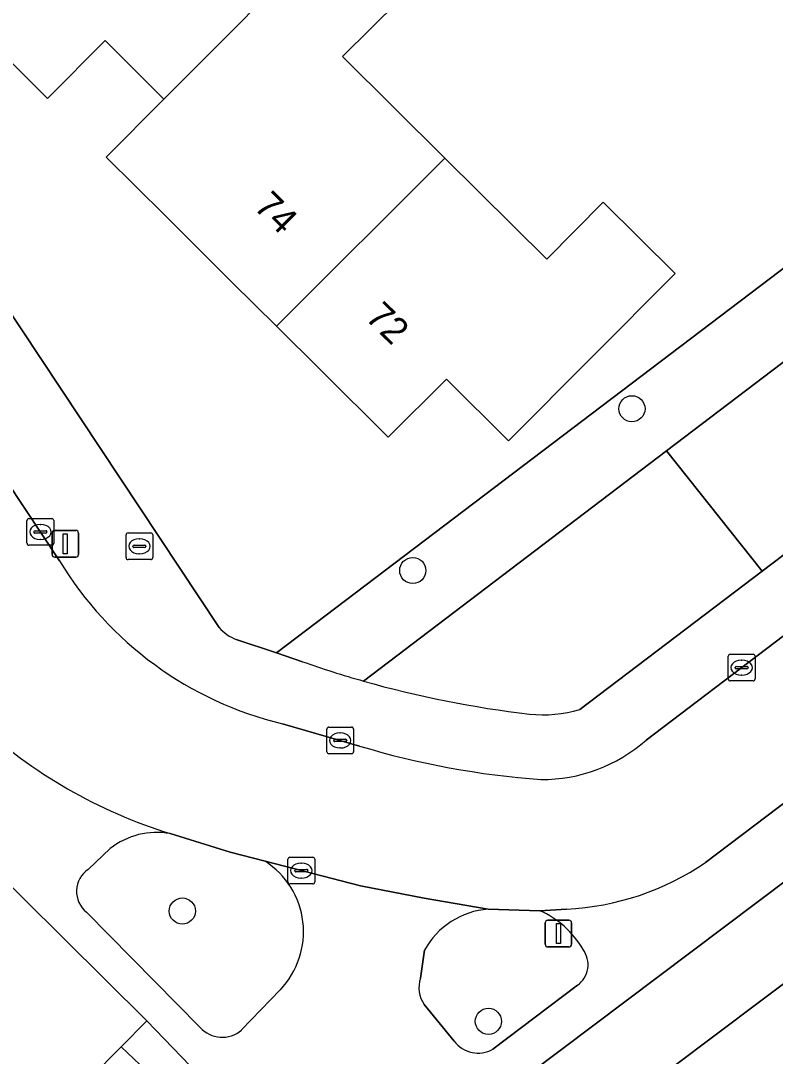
# Model space of a CAD drawing. Extents: x 157767 to 159172, y 387839 to 389425.
# Drawn here: x 158611.91 to 158640.16, y 388625.43 to 388664.2 of the extents above; entities that cross this region are included whole.
import ezdxf

# ---------------------------------------------------------------- set-up
doc = ezdxf.new("R2010")
doc.units = 0
for name, color, linetype in [('IMGEO_Boom', 7, 'Continuous'), ('IMGEO_Brandkraan', 7, 'Continuous'), ('IMGEO_Erf', 7, 'Continuous'), ('IMGEO_Groenvoorziening', 7, 'Continuous'), ('IMGEO_Kolk', 7, 'Continuous'), ('IMGEO_Lichtmast', 7, 'Continuous'), ('IMGEO_Pand', 7, 'Continuous'), ('IMGEO_Pand_nummerreeks', 7, 'Continuous'), ('IMGEO_Rijbaan_lokaal_open', 7, 'Continuous'), ('IMGEO_Verkeerseiland_open', 7, 'Continuous'), ('IMGEO_Voetpad_open', 7, 'Continuous')]:
    doc.layers.add(name, color=color, linetype=linetype)

msp = doc.modelspace()

# ---------------------------------------------------------------- linework, layer by layer
at = {"layer": 'IMGEO_Boom'}
for centre in [(158634.797, 388649.672), (158626.589, 388643.615), (158617.959, 388630.866), (158629.42, 388626.736)]:
    msp.add_circle(centre, 0.489, dxfattribs=at)
at = {"layer": 'IMGEO_Brandkraan'}
for p, q in [((158615.85, 388644.097), (158615.85, 388644.949)), ((158615.925, 388645.023), (158616.777, 388645.023)), ((158616.338, 388644.803), (158616.363, 388644.803)), ((158616.851, 388644.949), (158616.851, 388644.097)), ((158616.109, 388644.517), (158616.109, 388644.529)), ((158616.547, 388644.48), (158616.149, 388644.48)), ((158616.152, 388644.566), (158616.55, 388644.566)), ((158616.593, 388644.529), (158616.593, 388644.517)), ((158616.777, 388644.023), (158615.925, 388644.023)), ((158616.361, 388644.243), (158616.336, 388644.243))]:
    msp.add_line(p, q, dxfattribs=at)
for points in [[(158615.85, 388644.097), (158615.85, 388644.949)], [(158615.925, 388645.023), (158616.777, 388645.023)], [(158616.851, 388644.949), (158616.851, 388644.097)], [(158616.777, 388644.023), (158615.925, 388644.023)]]:
    msp.add_lwpolyline(points, dxfattribs=at)
for centre, radius, start, end in [((158615.927, 388644.947), 0.0765, 91.552, 178.448), ((158615.927, 388644.947), 0.0765, 91.552, 178.448), ((158616.775, 388644.947), 0.0765, 1.552, 88.448), ((158616.775, 388644.947), 0.0765, 1.552, 88.448), ((158616.149, 388644.526), 0.0403, 85.8775, 175.7526), ((158616.146, 388644.516), 0.0366, 178.938, 274.7102), ((158616.55, 388644.523), 0.043, 264.8664, 352.4533), ((158616.554, 388644.528), 0.0386, 1.7309, 96.639), ((158615.927, 388644.099), 0.0765, 181.552, 268.448), ((158615.927, 388644.099), 0.0765, 181.552, 268.448), ((158616.775, 388644.099), 0.0765, 271.552, 358.448), ((158616.775, 388644.099), 0.0765, 271.552, 358.448)]:
    msp.add_arc(centre, radius, start, end, dxfattribs=at)
for centre, major_axis, ratio, start_param, end_param in [((158616.337, 388644.523), (-0.387, 0.002), 0.722429, 4.712389, 7.853982), ((158616.362, 388644.523), (-0.39, 0.002), 0.717154, 1.570796, 4.712389)]:
    msp.add_ellipse(centre, major_axis=major_axis, ratio=ratio, start_param=start_param, end_param=end_param, dxfattribs=at)
at = {"layer": 'IMGEO_Erf'}
for points in [[(158614.097, 388710.83), (158602.961, 388699.609), (158597.592, 388694.201), (158589.669, 388686.22), (158619.337, 388641.484)], [(158619.981, 388641.034), (158621.48, 388640.53), (158644.014, 388657.617), (158640.655, 388662.076), (158652.705, 388674.246)], [(158626.09, 388664.973), (158623.962, 388662.859), (158627.791, 388659.059), (158631.603, 388655.276), (158633.714, 388657.406), (158636.413, 388654.731), (158630.177, 388648.467), (158627.853, 388650.782), (158625.673, 388648.611), (158623.159, 388651.105), (158621.486, 388652.764), (158619.831, 388654.405), (158617.324, 388656.892), (158615.104, 388659.094), (158617.27, 388661.267), (158615.065, 388663.466), (158612.911, 388661.291), (158610.409, 388663.769), (158608.719, 388665.443)], [(158593.635, 388603.535), (158615.673, 388625.787), (158616.629, 388626.752), (158607.313, 388635.978)], [(158644.937, 388597.854), (158640.834, 388602.654), (158643.528, 388604.957), (158646.203, 388607.244), (158650.306, 388602.444), (158654.588, 388605.976), (158650.448, 388610.788), (158653.102, 388613.072), (158658.709, 388617.895), (158658.012, 388618.705), (158649.287, 388630.622), (158645.526, 388635.741), (158629.742, 388623.864), (158623.757, 388619.36), (158603.355, 388604.007)], [(158611.179, 388606.166), (158616.169, 388609.909), (158621.214, 388613.693), (158626.25, 388617.471), (158631.339, 388621.289), (158636.304, 388625.013), (158641.281, 388628.746), (158646.589, 388632.728), (158649.589, 388628.728), (158652.626, 388624.68), (158647.367, 388620.735), (158642.401, 388617.011), (158637.305, 388613.188), (158632.362, 388609.48), (158627.239, 388605.637), (158622.269, 388601.91), (158617.178, 388598.091), (158619.279, 388595.247), (158613.268, 388590.763), (158609.677, 388595.578)]]:
    msp.add_lwpolyline(points, dxfattribs=at)
msp.add_arc((158620.51, 388642.477), 1.537, 220.2501, 249.8615, dxfattribs=at)
at = {"layer": 'IMGEO_Groenvoorziening'}
for points in [[(158624.744, 388639.475), (158636.092, 388648.095), (158645.692, 388655.389), (158644.014, 388657.617), (158621.48, 388640.53), (158622.455, 388640.202)], [(158632.844, 388638.409), (158639.674, 388643.589), (158636.092, 388648.095), (158624.744, 388639.475)]]:
    msp.add_lwpolyline(points, dxfattribs=at)
msp.add_lwpolyline([(158639.674, 388643.589), (158649.162, 388650.783), (158645.692, 388655.389), (158636.092, 388648.095)], close=True, dxfattribs=at)
for centre, radius, start, end in [((158635.495, 388677.291), 39.314, 250.6295, 254.1302), ((158635.457, 388677.169), 39.187, 254.1347, 263.4121), ((158631.472, 388643.148), 4.934, 264.0529, 286.1439)]:
    msp.add_arc(centre, radius, start, end, dxfattribs=at)
at = {"layer": 'IMGEO_Kolk'}
for p, q in [((158612.217, 388645.561), (158613.069, 388645.561)), ((158612.142, 388644.635), (158612.142, 388645.487)), ((158612.63, 388645.341), (158612.655, 388645.341)), ((158613.143, 388645.487), (158613.143, 388644.635)), ((158612.401, 388645.055), (158612.401, 388645.067)), ((158612.839, 388645.018), (158612.441, 388645.018)), ((158612.444, 388645.104), (158612.842, 388645.104)), ((158612.653, 388644.781), (158612.628, 388644.781)), ((158612.885, 388645.067), (158612.885, 388645.055)), ((158613.069, 388644.561), (158612.217, 388644.561)), ((158638.479, 388640.48), (158639.331, 388640.48)), ((158638.404, 388639.554), (158638.404, 388640.406)), ((158638.892, 388640.26), (158638.917, 388640.26)), ((158639.405, 388640.406), (158639.405, 388639.554)), ((158638.663, 388639.974), (158638.663, 388639.986)), ((158639.101, 388639.937), (158638.703, 388639.937)), ((158638.706, 388640.023), (158639.104, 388640.023)), ((158638.915, 388639.7), (158638.89, 388639.7)), ((158639.147, 388639.986), (158639.147, 388639.974)), ((158639.331, 388639.48), (158638.479, 388639.48)), ((158623.446, 388637.753), (158624.298, 388637.753)), ((158623.371, 388636.827), (158623.371, 388637.679)), ((158623.859, 388637.533), (158623.884, 388637.533)), ((158624.372, 388637.679), (158624.372, 388636.827)), ((158623.63, 388637.247), (158623.63, 388637.259)), ((158624.068, 388637.21), (158623.67, 388637.21)), ((158623.673, 388637.296), (158624.071, 388637.296)), ((158624.114, 388637.259), (158624.114, 388637.247)), ((158624.298, 388636.753), (158623.446, 388636.753)), ((158623.882, 388636.973), (158623.857, 388636.973)), ((158621.914, 388631.955), (158621.914, 388632.807)), ((158621.989, 388632.881), (158622.841, 388632.881)), ((158622.915, 388632.807), (158622.915, 388631.955)), ((158622.173, 388632.375), (158622.173, 388632.387)), ((158622.611, 388632.338), (158622.213, 388632.338)), ((158622.216, 388632.424), (158622.614, 388632.424)), ((158622.402, 388632.661), (158622.427, 388632.661)), ((158622.657, 388632.387), (158622.657, 388632.375)), ((158622.425, 388632.101), (158622.4, 388632.101)), ((158622.841, 388631.881), (158621.989, 388631.881))]:
    msp.add_line(p, q, dxfattribs=at)
for points in [[(158612.217, 388645.561), (158613.069, 388645.561)], [(158612.142, 388644.635), (158612.142, 388645.487)], [(158613.143, 388645.487), (158613.143, 388644.635)], [(158613.069, 388644.561), (158612.217, 388644.561)], [(158638.479, 388640.48), (158639.331, 388640.48)], [(158638.404, 388639.554), (158638.404, 388640.406)], [(158639.405, 388640.406), (158639.405, 388639.554)], [(158639.331, 388639.48), (158638.479, 388639.48)], [(158623.446, 388637.753), (158624.298, 388637.753)], [(158623.371, 388636.827), (158623.371, 388637.679)], [(158624.372, 388637.679), (158624.372, 388636.827)], [(158624.298, 388636.753), (158623.446, 388636.753)], [(158621.914, 388631.955), (158621.914, 388632.807)], [(158621.989, 388632.881), (158622.841, 388632.881)], [(158622.915, 388632.807), (158622.915, 388631.955)], [(158622.841, 388631.881), (158621.989, 388631.881)]]:
    msp.add_lwpolyline(points, dxfattribs=at)
for centre, radius, start, end in [((158612.219, 388645.485), 0.0765, 91.552, 178.448), ((158612.219, 388645.485), 0.0765, 91.552, 178.448), ((158613.067, 388645.485), 0.0765, 1.552, 88.448), ((158613.067, 388645.485), 0.0765, 1.552, 88.448), ((158612.441, 388645.064), 0.0403, 85.8775, 175.7526), ((158612.438, 388645.054), 0.0366, 178.938, 274.7102), ((158612.842, 388645.061), 0.043, 264.8664, 352.4533), ((158612.846, 388645.066), 0.0386, 1.7309, 96.639), ((158612.219, 388644.637), 0.0765, 181.552, 268.448), ((158612.219, 388644.637), 0.0765, 181.552, 268.448), ((158613.067, 388644.637), 0.0765, 271.552, 358.448), ((158613.067, 388644.637), 0.0765, 271.552, 358.448), ((158638.481, 388640.404), 0.0765, 91.552, 178.448), ((158638.481, 388640.404), 0.0765, 91.552, 178.448), ((158639.329, 388640.404), 0.0765, 1.552, 88.448), ((158639.329, 388640.404), 0.0765, 1.552, 88.448), ((158638.703, 388639.983), 0.0403, 85.8775, 175.7526), ((158638.7, 388639.973), 0.0366, 178.938, 274.7102), ((158639.104, 388639.98), 0.043, 264.8664, 352.4533), ((158639.108, 388639.985), 0.0386, 1.7309, 96.639), ((158638.481, 388639.556), 0.0765, 181.552, 268.448), ((158638.481, 388639.556), 0.0765, 181.552, 268.448), ((158639.329, 388639.556), 0.0765, 271.552, 358.448), ((158639.329, 388639.556), 0.0765, 271.552, 358.448), ((158623.448, 388637.677), 0.0765, 91.552, 178.448), ((158623.448, 388637.677), 0.0765, 91.552, 178.448), ((158624.296, 388637.677), 0.0765, 1.552, 88.448), ((158624.296, 388637.677), 0.0765, 1.552, 88.448), ((158623.67, 388637.256), 0.0403, 85.8775, 175.7526), ((158623.667, 388637.246), 0.0366, 178.938, 274.7102), ((158624.071, 388637.253), 0.043, 264.8664, 352.4533), ((158624.075, 388637.258), 0.0386, 1.7309, 96.639), ((158623.448, 388636.829), 0.0765, 181.552, 268.448), ((158623.448, 388636.829), 0.0765, 181.552, 268.448), ((158624.296, 388636.829), 0.0765, 271.552, 358.448), ((158624.296, 388636.829), 0.0765, 271.552, 358.448), ((158621.991, 388632.805), 0.0765, 91.552, 178.448), ((158621.991, 388632.805), 0.0765, 91.552, 178.448), ((158622.839, 388632.805), 0.0765, 1.552, 88.448), ((158622.839, 388632.805), 0.0765, 1.552, 88.448), ((158622.213, 388632.384), 0.0403, 85.8775, 175.7526), ((158622.21, 388632.374), 0.0366, 178.938, 274.7102), ((158622.614, 388632.381), 0.043, 264.8664, 352.4533), ((158622.618, 388632.386), 0.0386, 1.7309, 96.639), ((158621.991, 388631.957), 0.0765, 181.552, 268.448), ((158621.991, 388631.957), 0.0765, 181.552, 268.448), ((158622.839, 388631.957), 0.0765, 271.552, 358.448), ((158622.839, 388631.957), 0.0765, 271.552, 358.448)]:
    msp.add_arc(centre, radius, start, end, dxfattribs=at)
for centre, major_axis, ratio, start_param, end_param in [((158612.629, 388645.061), (-0.387, 0.002), 0.722429, 4.712389, 7.853982), ((158612.654, 388645.061), (-0.39, 0.002), 0.717154, 1.570796, 4.712389), ((158638.891, 388639.98), (-0.387, 0.002), 0.722429, 4.712389, 7.853982), ((158638.916, 388639.98), (-0.39, 0.002), 0.717154, 1.570796, 4.712389), ((158623.858, 388637.253), (-0.387, 0.002), 0.722429, 4.712389, 7.853982), ((158623.883, 388637.253), (-0.39, 0.002), 0.717154, 1.570796, 4.712389), ((158622.401, 388632.381), (-0.387, 0.002), 0.722429, 4.712389, 7.853982), ((158622.426, 388632.381), (-0.39, 0.002), 0.717154, 1.570796, 4.712389)]:
    msp.add_ellipse(centre, major_axis=major_axis, ratio=ratio, start_param=start_param, end_param=end_param, dxfattribs=at)
at = {"layer": 'IMGEO_Lichtmast'}
for p, q in [((158613.082, 388644.216), (158613.082, 388645.016)), ((158613.082, 388645.016), (158613.082, 388644.216)), ((158613.182, 388645.116), (158613.972, 388645.116)), ((158613.972, 388645.116), (158613.182, 388645.116)), ((158614.072, 388645.016), (158614.072, 388644.216)), ((158614.072, 388644.216), (158614.072, 388645.016)), ((158613.972, 388644.116), (158613.182, 388644.116)), ((158613.182, 388644.116), (158613.972, 388644.116)), ((158631.546, 388629.622), (158631.546, 388630.422)), ((158631.546, 388630.422), (158631.546, 388629.622)), ((158631.646, 388630.522), (158632.436, 388630.522)), ((158632.436, 388630.522), (158631.646, 388630.522)), ((158632.536, 388630.422), (158632.536, 388629.622)), ((158632.536, 388629.622), (158632.536, 388630.422)), ((158632.436, 388629.522), (158631.646, 388629.522)), ((158631.646, 388629.522), (158632.436, 388629.522))]:
    msp.add_line(p, q, dxfattribs=at)
for points in [[(158613.502, 388644.991), (158613.652, 388644.991), (158613.652, 388644.241), (158613.502, 388644.241), (158613.502, 388644.991)], [(158631.966, 388630.397), (158632.116, 388630.397), (158632.116, 388629.647), (158631.966, 388629.647), (158631.966, 388630.397)]]:
    msp.add_lwpolyline(points, dxfattribs=at)
for centre, start, end in [((158613.182, 388645.016), 90, 180), ((158613.182, 388645.016), 90, 180), ((158613.972, 388645.016), 0, 90), ((158613.972, 388645.016), 360, 90), ((158613.182, 388644.216), 180, 270), ((158613.182, 388644.216), 180, 270), ((158613.972, 388644.216), 270, 0), ((158613.972, 388644.216), 270, 0), ((158631.646, 388630.422), 90, 180), ((158631.646, 388630.422), 90, 180), ((158632.436, 388630.422), 0, 90), ((158632.436, 388630.422), 360, 90), ((158631.646, 388629.622), 180, 270), ((158631.646, 388629.622), 180, 270), ((158632.436, 388629.622), 270, 0), ((158632.436, 388629.622), 270, 0)]:
    msp.add_arc(centre, 0.1, start, end, dxfattribs=at)
at = {"layer": 'IMGEO_Pand'}
for points in [[(158615.024, 388671.782), (158608.719, 388665.443), (158610.409, 388663.769), (158612.911, 388661.291), (158615.065, 388663.466), (158617.27, 388661.267), (158623.531, 388667.548), (158620.966, 388670.13), (158618.838, 388668.016)], [(158623.962, 388662.859), (158626.09, 388664.973), (158625.32, 388665.748), (158623.833, 388667.245), (158623.531, 388667.548), (158617.27, 388661.267), (158615.104, 388659.094), (158617.324, 388656.892), (158619.831, 388654.405), (158621.486, 388652.764), (158627.791, 388659.059)], [(158627.791, 388659.059), (158621.486, 388652.764), (158623.159, 388651.105), (158625.673, 388648.611), (158627.853, 388650.782), (158630.177, 388648.467), (158636.413, 388654.731), (158633.714, 388657.406), (158631.603, 388655.276)], [(158642.401, 388617.011), (158647.367, 388620.735), (158647.181, 388620.984), (158641.281, 388628.746), (158636.304, 388625.013)]]:
    msp.add_lwpolyline(points, close=True, dxfattribs=at)
at = {"layer": 'IMGEO_Rijbaan_lokaal_open'}
for points in [[(158613.36, 388643.983), (158610.034, 388648.973), (158605.86, 388655.237), (158605.67, 388655.524), (158595.808, 388670.425), (158590.608, 388666.992), (158593.208, 388663.052), (158598.202, 388655.486), (158600.352, 388652.229), (158603.741, 388647.136), (158603.774, 388646.546), (158605.652, 388643.707)], [(158637.557, 388632.685), (158648.019, 388640.605), (158644.995, 388644.601), (158635.323, 388637.266)], [(158624.599, 388637.044), (158621.716, 388637.876)], [(158617.506, 388633.764), (158619.752, 388633.069), (158621.058, 388632.731), (158624.631, 388631.806), (158627.016, 388631.345), (158629.416, 388630.937), (158631.346, 388630.878), (158632.35, 388630.94)]]:
    msp.add_lwpolyline(points, dxfattribs=at)
for centre, radius, start, end in [((158624.832, 388650.91), 13.401, 211.1229, 256.5545), ((158623.172, 388651.943), 19.042, 227.3675, 252.6898), ((158633.612, 388666.855), 31.143, 253.1776, 265.8993), ((158631.441, 388641.636), 5.845, 269.4506, 311.6168), ((158631.854, 388641.06), 10.132, 272.8033, 304.2514)]:
    msp.add_arc(centre, radius, start, end, dxfattribs=at)
at = {"layer": 'IMGEO_Verkeerseiland_open'}
for points in [[(158621.058, 388632.731), (158619.752, 388633.069), (158617.506, 388633.764)], [(158615.259, 388633.203), (158614.438, 388632.425)], [(158614.371, 388630.826), (158618.618, 388626.517)], [(158631.346, 388630.878), (158629.416, 388630.937)], [(158627.028, 388629.401), (158626.877, 388628.349)], [(158629.592, 388625.693), (158632.753, 388628.085)], [(158620.178, 388626.412), (158621.629, 388627.921)], [(158627.019, 388627.37), (158628.138, 388625.996)]]:
    msp.add_lwpolyline(points, dxfattribs=at)
for centre, radius, start, end in [((158617.002, 388631.002), 2.808, 79.6591, 128.3773), ((158619.356, 388630.09), 3.142, 316.341, 57.1989), ((158614.983, 388631.601), 0.987, 123.4698, 231.7315), ((158629.637, 388627.968), 2.977, 94.2668, 151.2327), ((158629.948, 388627.693), 3.478, 29.8827, 66.3075), ((158632.207, 388628.858), 0.946, 305.2214, 36.8948), ((158627.923, 388628.001), 1.103, 161.5996, 214.9064), ((158619.451, 388627.246), 1.107, 221.2205, 311.0783), ((158629.039, 388626.678), 1.13, 217.1279, 299.3293)]:
    msp.add_arc(centre, radius, start, end, dxfattribs=at)
at = {"layer": 'IMGEO_Voetpad_open'}
for points in [[(158619.337, 388641.484), (158589.669, 388686.22), (158588.577, 388687.835), (158585.728, 388692.145), (158582.41, 388697.212), (158558.733, 388732.954)], [(158570.547, 388691.173), (158590.346, 388661.446), (158589.411, 388660.505), (158590.376, 388659.557), (158595.063, 388654.898), (158596.708, 388651.742), (158607.313, 388635.978), (158616.629, 388626.752), (158623.757, 388619.36), (158629.742, 388623.864), (158645.526, 388635.741), (158649.287, 388630.622), (158650.231, 388631.33), (158648.563, 388633.554), (158648.732, 388633.681), (158646.61, 388636.55), (158646.242, 388637.048), (158653.33, 388642.282), (158653.951, 388642.029), (158656.719, 388640.901), (158655.813, 388638.69), (158657.38, 388639.865), (158658.395, 388642.36), (158659.307, 388644.6)], [(158605.67, 388655.524), (158605.86, 388655.237), (158606.276, 388655.514), (158610.45, 388649.25), (158610.034, 388648.973), (158613.36, 388643.983)], [(158654.62, 388654.855), (158650.632, 388651.904), (158649.162, 388650.783), (158639.674, 388643.589), (158632.844, 388638.409)], [(158635.323, 388637.266), (158644.995, 388644.601), (158647.21, 388646.28), (158649.92, 388648.335), (158649.3, 388649.17), (158656.304, 388654.37), (158656.924, 388653.535)], [(158659.223, 388649.087), (158650.234, 388642.282), (158648.019, 388640.605), (158637.557, 388632.685)], [(158622.455, 388640.202), (158621.48, 388640.53), (158619.981, 388641.034)], [(158621.716, 388637.876), (158624.599, 388637.044)], [(158614.438, 388632.425), (158615.259, 388633.203)], [(158629.416, 388630.937), (158627.016, 388631.345), (158624.631, 388631.806), (158621.058, 388632.731)], [(158618.618, 388626.517), (158614.371, 388630.826)], [(158632.35, 388630.94), (158631.346, 388630.878)], [(158626.877, 388628.349), (158627.028, 388629.401)], [(158632.753, 388628.085), (158629.592, 388625.693)], [(158621.629, 388627.921), (158620.178, 388626.412)], [(158628.138, 388625.996), (158627.019, 388627.37)], [(158596.816, 388597.574), (158599.522, 388600.187), (158602.355, 388603.011), (158603.355, 388604.007), (158623.757, 388619.36), (158616.629, 388626.752), (158615.673, 388625.787), (158616.381, 388625.106), (158617.51, 388623.723), (158596.12, 388602.134), (158595.662, 388601.555), (158594.155, 388600.029), (158582.491, 388588.215), (158567.252, 388591.344), (158564.399, 388591.929), (158562.925, 388592.232), (158562.72, 388592.754), (158546.113, 388596.851)]]:
    msp.add_lwpolyline(points, dxfattribs=at)
msp.add_lwpolyline([(158616.381, 388625.106), (158615.673, 388625.787), (158593.635, 388603.535), (158595.662, 388601.555), (158596.12, 388602.134), (158594.85, 388603.366)], close=True, dxfattribs=at)
for centre, radius, start, end in [((158624.832, 388650.91), 13.401, 211.1229, 256.5545), ((158620.51, 388642.477), 1.537, 220.2501, 249.8615), ((158635.495, 388677.291), 39.314, 250.6295, 254.1302), ((158635.457, 388677.169), 39.187, 254.1347, 263.4121), ((158631.472, 388643.148), 4.934, 264.0529, 286.1439), ((158623.172, 388651.943), 19.042, 227.3675, 252.6898), ((158633.612, 388666.855), 31.143, 253.1776, 265.8993), ((158631.441, 388641.636), 5.845, 269.4506, 311.6168), ((158617.002, 388631.002), 2.808, 79.6591, 128.3773), ((158619.356, 388630.09), 3.142, 316.341, 57.1989), ((158614.983, 388631.601), 0.987, 123.4698, 231.7315), ((158631.854, 388641.06), 10.132, 272.8033, 304.2514), ((158629.637, 388627.968), 2.977, 94.2668, 151.2327), ((158629.948, 388627.693), 3.478, 29.8827, 66.3075), ((158632.207, 388628.858), 0.946, 305.2214, 36.8948), ((158627.923, 388628.001), 1.103, 161.5996, 214.9064), ((158619.451, 388627.246), 1.107, 221.2205, 311.0783), ((158629.039, 388626.678), 1.13, 217.1279, 299.3293)]:
    msp.add_arc(centre, radius, start, end, dxfattribs=at)

# ---------------------------------------------------------------- texts
at = {"layer": 'IMGEO_Pand_nummerreeks'}
for s, rotation, p in [('74', 315.2348, (158620.598, 388657.193)), ('72', 315.2343, (158624.772, 388653.054))]:
    msp.add_text(s, height=1, rotation=rotation, dxfattribs=at).set_placement(p)

doc.saveas('drawing.dxf')
